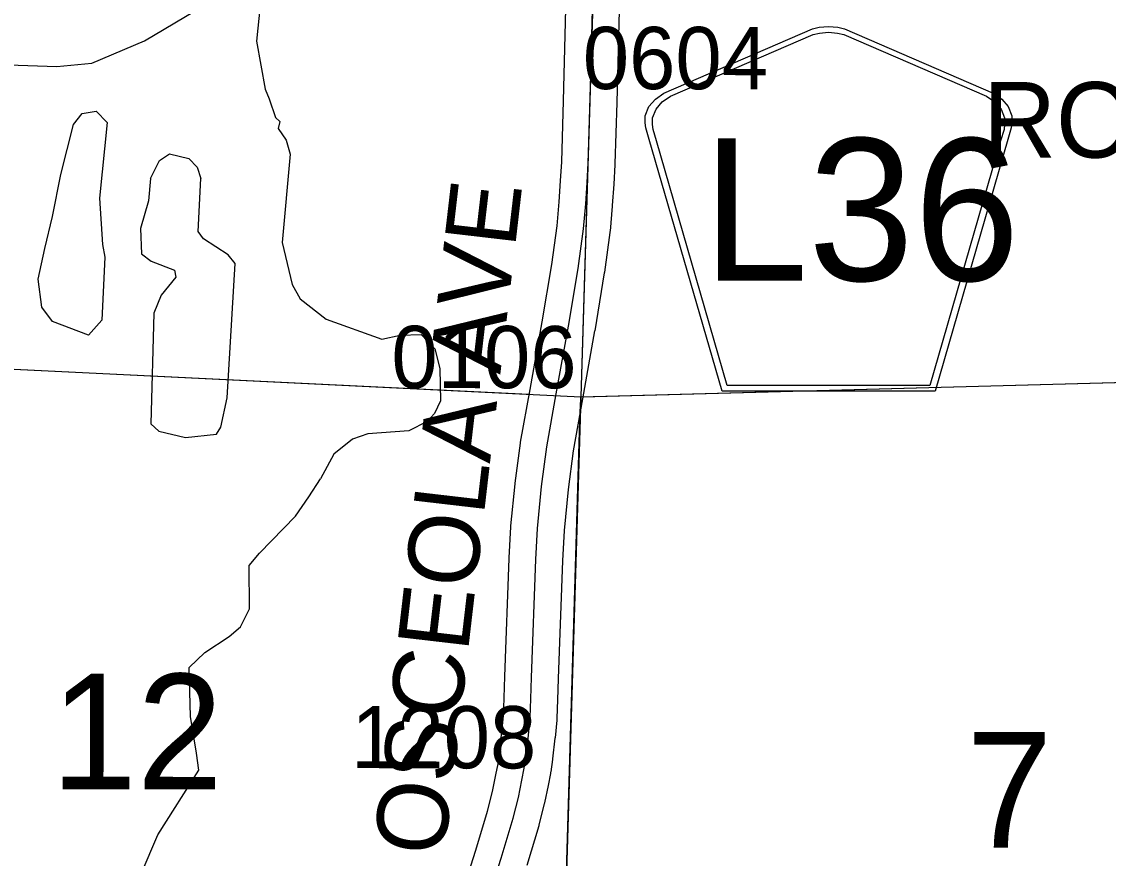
# Model space of a CAD drawing. Extents: x -157.2 to -99.3, y 12.2 to 46.2.
# Drawn here: x -117.423 to -116.201, y 32.599 to 33.541 of the extents above; entities that cross this region are included whole.
import ezdxf

# ---------------------------------------------------------------- set-up
doc = ezdxf.new("R2010")
doc.units = 0
for name, color, linetype in [('tdCoHydroRiver', 7, 'Continuous'), ('tdCoSecRdNmbr', 7, 'Continuous'), ('tdCoSecRdTxt', 7, 'Continuous'), ('tdCoSecRteBand', 7, 'Continuous'), ('tdCoSecRteCL', 7, 'Continuous'), ('tdCoSectLine', 7, 'Continuous'), ('tdCoSectLinePart', 7, 'Continuous'), ('tdCoSectNmbr', 7, 'Continuous'), ('tdCoShieldCoRteHrd', 7, 'Continuous'), ('tdCoStrucSecCoName', 7, 'Continuous'), ('tdCoSurfConc', 7, 'Continuous'), ('tdCoTwpBndry', 7, 'Continuous'), ('tdCoTwpBndryShd', 7, 'Continuous')]:
    doc.layers.add(name, color=color, linetype=linetype)

msp = doc.modelspace()

# ---------------------------------------------------------------- linework, layer by layer
at = {"layer": 'tdCoHydroRiver'}
for points in [[(-117.8175, 33.5052), (-117.384, 33.4902), (-117.3444, 33.4938), (-117.2854, 33.519), (-117.2292, 33.5522), (-117.1922, 33.5812), (-117.1526, 33.5848)], [(-117.1526, 33.5848), (-117.1592, 33.5187), (-117.1496, 33.4648), (-117.1452, 33.4537), (-117.1378, 33.4329), (-117.1332, 33.4281), (-117.135, 33.4202), (-117.1259, 33.4074), (-117.1216, 33.3915), (-117.1306, 33.2923), (-117.1193, 33.2447), (-117.1103, 33.2286), (-117.0809, 33.2058), (-117.0184, 33.1835), (-116.9978, 33.1877), (-116.9741, 33.1886), (-116.9588, 33.1724), (-116.9531, 33.1502), (-116.9525, 33.1139), (-116.9592, 33.0999), (-116.9673, 33.0906), (-116.9881, 33.0801), (-117.034, 33.0767), (-117.0515, 33.0708), (-117.0724, 33.054), (-117.0874, 33.0261)], [(-117.3481, 33.1878), (-117.3887, 33.2031), (-117.4009, 33.2192), (-117.4047, 33.2509), (-117.3975, 33.2854), (-117.3886, 33.3215), (-117.3794, 33.3685), (-117.3653, 33.425), (-117.3555, 33.4373), (-117.3396, 33.44), (-117.3273, 33.4271), (-117.336, 33.3421), (-117.3327, 33.29), (-117.3299, 33.2757), (-117.3334, 33.2048), (-117.3481, 33.1878)], [(-117.2786, 33.3642), (-117.2685, 33.3844), (-117.2573, 33.392)], [(-117.2573, 33.392), (-117.2353, 33.3867), (-117.2261, 33.377), (-117.2218, 33.3642)], [(-117.2786, 33.3642), (-117.2808, 33.339), (-117.2896, 33.3077), (-117.2888, 33.2793), (-117.2779, 33.2711), (-117.2514, 33.2609), (-117.25, 33.253), (-117.2664, 33.2329), (-117.2748, 33.2126), (-117.2782, 33.0881)], [(-117.2782, 33.0881), (-117.269, 33.0799), (-117.2392, 33.0728), (-117.2044, 33.0766), (-117.1994, 33.0843), (-117.1922, 33.1173), (-117.1834, 33.2685), (-117.191, 33.2782), (-117.2189, 33.2963), (-117.225, 33.3044), (-117.2218, 33.3642)], [(-117.3491, 32.4573), (-117.3473, 32.4636), (-117.3153, 32.4816), (-117.3006, 32.5002), (-117.2971, 32.5111), (-117.2889, 32.5819), (-117.2703, 32.6256), (-117.2242, 32.6984), (-117.2268, 32.7175), (-117.2336, 32.7587), (-117.2352, 32.8139), (-117.2174, 32.8308), (-117.1901, 32.849), (-117.1772, 32.8597), (-117.1671, 32.8799), (-117.1674, 32.9288), (-117.156, 32.9427), (-117.1154, 32.9842), (-117.1006, 33.0059), (-117.0874, 33.0261)]]:
    msp.add_lwpolyline(points, dxfattribs=at)
at = {"layer": 'tdCoSecRteBand'}
for points in [[(-116.9266, 32.5651), (-116.9126, 32.6085), (-116.8996, 32.6524), (-116.894, 32.6746), (-116.8902, 32.6931), (-116.8876, 32.7057), (-116.8858, 32.7186), (-116.8832, 32.7412), (-116.8814, 32.7595), (-116.8809, 32.7793), (-116.8809, 32.7796), (-116.8809, 32.7799), (-116.8799, 32.8037), (-116.8752, 32.9365), (-116.8752, 32.9368), (-116.8752, 32.9372), (-116.8732, 32.9722), (-116.8732, 32.9728), (-116.8731, 32.9735), (-116.8684, 33.0206), (-116.8684, 33.021), (-116.8683, 33.0215), (-116.8624, 33.0662), (-116.8623, 33.0668), (-116.8622, 33.0675), (-116.8516, 33.1269), (-116.8381, 33.203), (-116.8273, 33.2675), (-116.8213, 33.3107), (-116.8189, 33.338), (-116.8174, 33.3616), (-116.816, 33.3827), (-116.8141, 33.4515), (-116.8101, 33.5996)], [(-116.7501, 33.598), (-116.7541, 33.4498), (-116.7541, 33.4498), (-116.7541, 33.4498), (-116.7561, 33.3805), (-116.7561, 33.3799), (-116.7561, 33.3794), (-116.7575, 33.3577), (-116.7591, 33.3338), (-116.7591, 33.3334), (-116.7591, 33.3331), (-116.7616, 33.3048), (-116.7617, 33.304), (-116.7618, 33.3032), (-116.7679, 33.2588), (-116.768, 33.2584), (-116.7681, 33.258), (-116.7789, 33.1929), (-116.7789, 33.1928), (-116.779, 33.1926), (-116.7925, 33.1164), (-116.7925, 33.1164), (-116.7925, 33.1164), (-116.803, 33.0576), (-116.8088, 33.0141), (-116.8133, 32.9682), (-116.8153, 32.9341), (-116.8199, 32.8015), (-116.8199, 32.8014), (-116.8199, 32.8013), (-116.8209, 32.7777), (-116.8214, 32.757), (-116.8214, 32.7558), (-116.8216, 32.7547), (-116.8235, 32.735), (-116.8235, 32.7347), (-116.8236, 32.7345), (-116.8263, 32.7113), (-116.8263, 32.7109), (-116.8264, 32.7106), (-116.8284, 32.6965), (-116.8285, 32.6957), (-116.8286, 32.6948), (-116.8314, 32.6813), (-116.8314, 32.6812), (-116.8314, 32.6811), (-116.8353, 32.6619), (-116.8355, 32.6612), (-116.8356, 32.6606), (-116.8416, 32.6371), (-116.8417, 32.6365), (-116.8419, 32.6359), (-116.8552, 32.5911)]]:
    msp.add_lwpolyline(points, dxfattribs=at)
at = {"layer": 'tdCoSecRteCL'}
msp.add_lwpolyline([(-116.898, 32.5559), (-116.884, 32.5996), (-116.8706, 32.6445), (-116.8647, 32.6679), (-116.8608, 32.6871), (-116.8581, 32.7007), (-116.8561, 32.7148), (-116.8534, 32.7379), (-116.8514, 32.7577), (-116.8509, 32.7786), (-116.8499, 32.8026), (-116.8452, 32.9355), (-116.8433, 32.9705), (-116.8386, 33.0176), (-116.8327, 33.0622), (-116.8221, 33.1217), (-116.8085, 33.1979), (-116.7976, 33.263), (-116.7915, 33.3074), (-116.789, 33.3357), (-116.7875, 33.3597), (-116.7861, 33.3813), (-116.7841, 33.4506), (-116.7801, 33.5988)], dxfattribs=at)
at = {"layer": 'tdCoSectLine'}
for points in [[(-116.7577, 34.3274), (-116.7946, 33.1185)], [(-117.7934, 33.1673), (-116.7946, 33.1185)], [(-116.7946, 33.1185), (-115.8302, 33.1444)], [(-116.824, 32.1276), (-116.7946, 33.1185)]]:
    msp.add_lwpolyline(points, dxfattribs=at)
at = {"layer": 'tdCoSectLinePart'}
for points in [[(-117.7728, 33.1663), (-116.853, 33.1214)], [(-116.7926, 33.1186), (-115.8602, 33.1436)], [(-116.8203, 32.254), (-116.7951, 33.1045)]]:
    msp.add_lwpolyline(points, dxfattribs=at)
at = {"layer": 'tdCoShieldCoRteHrd'}
for points in [[(-116.6357, 33.125), (-116.7176, 33.4079), (-116.7215, 33.421), (-116.7222, 33.4269), (-116.7222, 33.4347), (-116.718, 33.445), (-116.7107, 33.4535), (-116.7011, 33.4602), (-116.5338, 33.5325), (-116.5263, 33.5342), (-116.5159, 33.5351), (-116.5055, 33.5342), (-116.498, 33.5325), (-116.3307, 33.4602), (-116.3211, 33.4535), (-116.3138, 33.445), (-116.3096, 33.4347), (-116.3096, 33.4269), (-116.3103, 33.421), (-116.3142, 33.4079), (-116.3961, 33.125)], [(-116.6298, 33.1313), (-116.7095, 33.4066), (-116.7133, 33.4192), (-116.714, 33.4248), (-116.714, 33.4324), (-116.7099, 33.4422), (-116.7029, 33.4504), (-116.6937, 33.4568), (-116.5331, 33.5263), (-116.5259, 33.5278), (-116.5159, 33.5287), (-116.5059, 33.5278), (-116.4987, 33.5263), (-116.3381, 33.4568), (-116.3289, 33.4504), (-116.3219, 33.4422), (-116.3179, 33.4324), (-116.3179, 33.4248), (-116.3185, 33.4192), (-116.3223, 33.4066), (-116.402, 33.1313)]]:
    msp.add_lwpolyline(points, close=True, dxfattribs=at)
at = {"layer": 'tdCoSurfConc'}
for points in [[(-116.7875, 33.3597), (-116.7861, 33.3813), (-116.7841, 33.4506), (-116.7801, 33.5988), (-116.7759, 33.7335), (-116.7745, 33.7796), (-116.77, 33.9241), (-116.7659, 34.0577), (-116.7639, 34.1167)], [(-116.898, 32.5559), (-116.884, 32.5996), (-116.8706, 32.6445), (-116.8647, 32.6679), (-116.8608, 32.6871), (-116.8581, 32.7007), (-116.8561, 32.7148), (-116.8534, 32.7379), (-116.8514, 32.7577), (-116.8509, 32.7786), (-116.8499, 32.8026), (-116.8452, 32.9355), (-116.8433, 32.9705), (-116.8386, 33.0176), (-116.8327, 33.0622), (-116.8221, 33.1217), (-116.8085, 33.1979), (-116.7976, 33.263), (-116.7915, 33.3074), (-116.789, 33.3357), (-116.7875, 33.3597)]]:
    msp.add_lwpolyline(points, dxfattribs=at)
at = {"layer": 'tdCoTwpBndry'}
msp.add_lwpolyline([(-116.8203, 32.2538), (-116.7951, 33.1044)], dxfattribs=at)
at = {"layer": 'tdCoTwpBndryShd'}
msp.add_lwpolyline([(-116.7577, 34.3274), (-116.7946, 33.1185), (-116.824, 32.1276), (-116.857, 31.1319), (-116.8899, 30.1347), (-116.9135, 29.1331), (-116.9417, 28.1357), (-116.9699, 27.1621), (-117.002, 26.1611), (-117.0437, 25.1582), (-117.0647, 24.1645), (-117.0933, 23.1631), (-117.128, 22.1568), (-117.146, 21.1585), (-117.1595, 20.1681), (-117.1897, 19.1768), (-117.2244, 18.1722), (-117.258, 17.1659), (-117.2934, 16.1724)], dxfattribs=at)

# ---------------------------------------------------------------- texts
at = {"layer": 'tdCoSecRdNmbr'}
for s, rotation, p in [('0604', 359.9104, (-116.7923, 33.4648)), ('0106', 359.9102, (-117.0076, 33.1284)), ('1208', 359.9102, (-117.0529, 32.7008))]:
    msp.add_text(s, height=0.07, rotation=rotation, dxfattribs=at).set_placement(p)
at = {"layer": 'tdCoSecRdTxt'}
msp.add_text('OSCEOLA AVE', height=0.08, rotation=83.3575, dxfattribs=at).set_placement((-116.9484, 32.6))
at = {"layer": 'tdCoSectNmbr'}
for s, rotation, p in [('12', 359.9099, (-117.3905, 32.6771)), ('7', 359.9107, (-116.361, 32.6115))]:
    msp.add_text(s, height=0.13, rotation=rotation, dxfattribs=at).set_placement(p)
at = {"layer": 'tdCoShieldCoRteHrd'}
msp.add_text('L36', height=0.16, dxfattribs=at).set_placement((-116.6578, 33.2492))
at = {"layer": 'tdCoStrucSecCoName'}
msp.add_text('ROCK L-136', height=0.085, dxfattribs=at).set_placement((-116.342, 33.3876))

doc.saveas('drawing.dxf')
